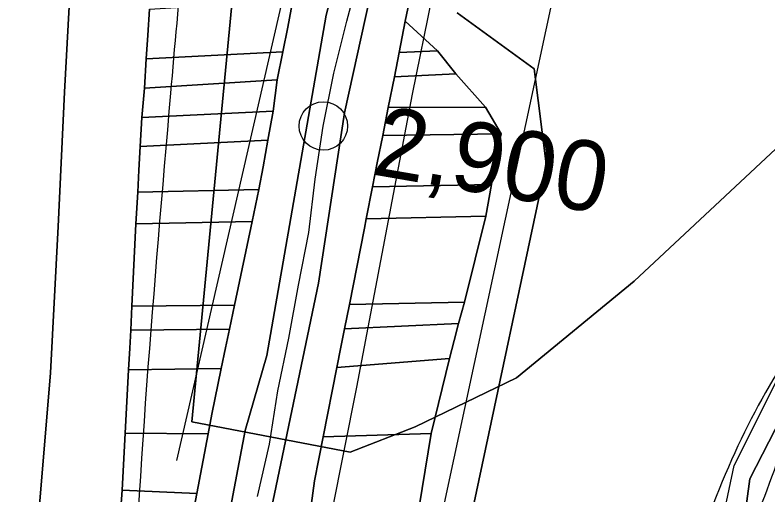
# Model space of a CAD drawing. Extents: x -510989 to -501240, y -1184665 to -1176098.
# Drawn here: x -503549.8 to -503409.8, y -1181719.5 to -1181630.2 of the extents above; entities that cross this region are included whole.
import ezdxf

# ---------------------------------------------------------------- set-up
doc = ezdxf.new("R2010")
doc.units = 0
for name, color, linetype in [('NAVRH_revitalizace_toku', 7, 'Continuous'), ('orna_puda', 7, 'Continuous'), ('ostatni_plocha_x_ostatni_komunikace', 7, 'Continuous'), ('ostatni_plocha_x_silnice', 7, 'Continuous'), ('STAV_systematicke_odvodneni', 7, 'Continuous'), ('STAV_USES', 7, 'Continuous'), ('STAV_zaplavove_uzemi', 7, 'Continuous'), ('trasovani_toku', 7, 'Continuous'), ('trvaly_travni_porost', 7, 'Continuous'), ('vodni_plocha_x_vodni_tok_v_koryt_prir_n_upr', 7, 'Continuous'), ('zahrada', 7, 'Continuous')]:
    doc.layers.add(name, color=color, linetype=linetype)

msp = doc.modelspace()

# ---------------------------------------------------------------- linework, layer by layer
at = {"layer": 'NAVRH_revitalizace_toku'}
for points in [[(-503441.07, -1181050.42), (-503440.37, -1181093.4), (-503432.62, -1181146.25), (-503432.62, -1181162.45), (-503444.6, -1181184.3), (-503485.47, -1181230.1), (-503493.22, -1181246.3), (-503494.5, -1181285.16), (-503474.04, -1181332.05), (-503459.54, -1181409.64), (-503459.54, -1181458.23), (-503480.86, -1181543.49), (-503519.79, -1181713.04)], [(-503475.69, -1181747.84), (-503451.03, -1181632.99), (-503426.37, -1181518.14), (-503416.5, -1181455.43), (-503415.09, -1181394.83), (-503434.12, -1181325.07), (-503450.33, -1181289.84), (-503445.92, -1181259.51), (-503426.54, -1181230.05), (-503405.62, -1181211.45), (-503389.34, -1181168.82), (-503387.02, -1181132.39), (-503393.99, -1181103.71), (-503388.57, -1181053.33)]]:
    msp.add_lwpolyline(points, dxfattribs=at)
at = {"layer": 'orna_puda'}
for points in [[(-503524.79, -1181629.12), (-503498.12, -1181627.44), (-503499.08, -1181632.5), (-503500, -1181637.05), (-503525.4, -1181638.39), (-503525.09, -1181633.97)], [(-503525.4, -1181638.39), (-503500, -1181637.05), (-503501.07, -1181642.31), (-503525.74, -1181643.82)], [(-503525.74, -1181643.82), (-503501.07, -1181642.31), (-503501.83, -1181648.08), (-503526.2, -1181649.27)], [(-503526.2, -1181649.27), (-503501.83, -1181648.08), (-503502.81, -1181653.51), (-503526.51, -1181654.65)], [(-503526.99, -1181663.15), (-503504.45, -1181662.68), (-503505.69, -1181668.6), (-503527.32, -1181669.07)], [(-503527.32, -1181669.07), (-503505.69, -1181668.6), (-503508.97, -1181684.2), (-503528.08, -1181684.36)], [(-503528.08, -1181684.36), (-503508.97, -1181684.2), (-503509.91, -1181688.66), (-503528.29, -1181688.84)], [(-503528.29, -1181688.84), (-503509.91, -1181688.66), (-503510.64, -1181692.13), (-503511.44, -1181695.94), (-503528.69, -1181696.2), (-503528.45, -1181692.18)], [(-503528.69, -1181696.2), (-503511.44, -1181695.94), (-503513.23, -1181704.42), (-503513.91, -1181708.11), (-503529.32, -1181707.99)], [(-503529.32, -1181707.99), (-503513.91, -1181708.11), (-503515.97, -1181719.18), (-503529.9, -1181718.57)]]:
    msp.add_lwpolyline(points, close=True, dxfattribs=at)
at = {"layer": 'ostatni_plocha_x_ostatni_komunikace'}
msp.add_lwpolyline([(-503331.95, -1181627.21), (-503356.42, -1181654.86), (-503367.8, -1181665.45), (-503372.85, -1181665.03), (-503388.1, -1181683.7), (-503397.28, -1181695.13), (-503405.28, -1181710.19), (-503405.67, -1181712.64), (-503410.14, -1181740.84), (-503416.18, -1181740.84), (-503415.11, -1181730.76), (-503413.18, -1181716.47), (-503394.23, -1181679.54), (-503380.6, -1181668.42), (-503377.45, -1181663.48), (-503361.58, -1181655.84), (-503331.35, -1181621.57)], dxfattribs=at)
at = {"layer": 'ostatni_plocha_x_silnice'}
for points in [[(-503550.29, -1181774.59), (-503548.27, -1181751.03), (-503545.51, -1181724.37), (-503543.23, -1181696.77), (-503541.76, -1181669.56), (-503540.61, -1181644.59), (-503538.65, -1181609.24), (-503535.68, -1181564.31), (-503534.03, -1181534.18), (-503533.49, -1181524.47), (-503530.32, -1181482.78), (-503529.81, -1181472.71), (-503528.11, -1181449.61), (-503527.44, -1181438.95)], [(-503524.79, -1181629.12), (-503525.09, -1181633.97), (-503525.4, -1181638.39), (-503525.74, -1181643.82), (-503526.2, -1181649.27), (-503526.51, -1181654.65), (-503526.76, -1181659.09), (-503526.99, -1181663.15), (-503527.32, -1181669.07), (-503528.08, -1181684.36), (-503528.29, -1181688.84), (-503528.45, -1181692.18), (-503528.69, -1181696.2), (-503529.32, -1181707.99), (-503529.9, -1181718.57), (-503530.1, -1181721.94), (-503530.98, -1181738.22), (-503531.16, -1181779.98), (-503535.7, -1181812.4)]]:
    msp.add_lwpolyline(points, dxfattribs=at)
at = {"layer": 'STAV_systematicke_odvodneni'}
for p, q in [((-503467.76, -1181604.52), (-503475.97, -1181644.97)), ((-503475.97, -1181644.97), (-503486.31, -1181699.4)), ((-503416.08, -1181714), (-503399.37, -1181680.55)), ((-503486.31, -1181699.4), (-503493.6, -1181735.9)), ((-503419.43, -1181729.51), (-503416.08, -1181714))]:
    msp.add_line(p, q, dxfattribs=at)
at = {"layer": 'STAV_USES'}
for p, q in [((-503516.92, -1181705.86), (-503507.83, -1181610.55)), ((-503507.83, -1181610.55), (-503516.92, -1181705.86)), ((-503365.69, -1181615.25), (-503434.7, -1181679.73)), ((-503434.7, -1181679.73), (-503365.69, -1181615.25)), ((-503434.7, -1181679.73), (-503456.59, -1181697.67)), ((-503456.59, -1181697.67), (-503434.7, -1181679.73)), ((-503456.59, -1181697.67), (-503475.43, -1181706.79)), ((-503475.43, -1181706.79), (-503456.59, -1181697.67)), ((-503487.46, -1181711.53), (-503516.92, -1181705.86)), ((-503516.92, -1181705.86), (-503487.46, -1181711.53)), ((-503475.43, -1181706.79), (-503487.46, -1181711.53)), ((-503487.46, -1181711.53), (-503475.43, -1181706.79))]:
    msp.add_line(p, q, dxfattribs=at)
at = {"layer": 'STAV_zaplavove_uzemi'}
for points in [[(-502723.47, -1180576.88), (-502750.97, -1180610.73), (-502772.12, -1180647.75), (-502783.76, -1180692.17), (-502790.11, -1180735.54), (-502816.55, -1180769.39), (-502838.76, -1180789.49), (-502880.02, -1180813.82), (-502947.71, -1180825.45), (-502980.5, -1180833.91), (-503008.01, -1180838.14), (-503027.04, -1180827.57), (-503058.78, -1180840.26), (-503097.92, -1180865.65), (-503133.88, -1180877.28), (-503224.85, -1180888.92), (-503331.68, -1180909.01), (-503349.66, -1180914.3), (-503380.34, -1180944.98), (-503395.15, -1180996.81), (-503404.67, -1181054.99), (-503414.18, -1181088.83), (-503405.74, -1181137.71), (-503341.21, -1181192.71), (-503275.63, -1181213.86), (-503238.61, -1181228.67), (-503221.69, -1181245.6), (-503229.09, -1181273.1), (-503244.96, -1181310.12), (-503251.3, -1181333.39), (-503243.9, -1181363.01), (-503246.02, -1181393.68), (-503244.96, -1181433.88), (-503251.3, -1181477.25), (-503261.88, -1181518.5), (-503269.29, -1181530.14), (-503299, -1181579.21), (-503326.93, -1181610.62), (-503351.36, -1181638.55), (-503381.61, -1181666.47), (-503397.91, -1181682.76), (-503420.01, -1181721.16), (-503428.16, -1181736.28), (-503464.23, -1181735.12), (-503497.97, -1181758.39), (-503482.84, -1181800.28), (-503460.74, -1181841), (-503407.53, -1181883.86), (-503369.52, -1181914.83), (-503348.4, -1181945.81), (-503334.32, -1181976.78), (-503286.45, -1182017.61), (-503224.5, -1182073.92), (-503185.08, -1182121.79), (-503159.74, -1182180.92), (-503125.16, -1182269.48), (-503118.18, -1182319.52), (-503118.18, -1182384.67), (-503122.84, -1182470.78), (-503133.31, -1182562.7), (-503147.27, -1182666.25), (-503152.24, -1182800.82), (-503140.98, -1182878.25), (-503110, -1182947.24), (-503050.82, -1183014.1), (-502950.75, -1183132.78), (-502862.33, -1183242.16), (-502789.02, -1183301.5), (-502594.33, -1183372.67), (-502552.52, -1183394.35), (-502521.54, -1183433.06), (-502481.28, -1183546.12), (-502442.56, -1183663.81), (-502399.2, -1183755.19), (-502318.67, -1183838.81), (-502270.66, -1183889.92), (-502173.29, -1183977.22)], [(-502250.32, -1184002.61), (-502355.07, -1183875.41), (-502442.37, -1183790.61), (-502477.29, -1183700.82), (-502532.16, -1183578.61), (-502567.08, -1183448.91), (-502626.05, -1183402.34), (-502705.41, -1183380.59), (-502814.2, -1183349.87), (-502882.03, -1183297.39), (-502931.95, -1183237.24), (-503042.02, -1183107.97), (-503139.64, -1183018.94), (-503222.14, -1182957.59), (-503308.56, -1182839.96), (-503316.24, -1182784.92), (-503330.32, -1182756.77), (-503348.24, -1182719.65), (-503334.16, -1182651.82), (-503323.92, -1182595.5), (-503313.68, -1182526.39), (-503294.1, -1182480.5), (-503251.86, -1182396.03), (-503229.34, -1182314.37), (-503216.1, -1182227.15), (-503242.43, -1182174.5), (-503271.86, -1182129.59), (-503287.34, -1182081.58), (-503343.88, -1182028.1), (-503361.79, -1182008.91), (-503396.35, -1181952.59), (-503442.43, -1181933.39), (-503497.46, -1181888.6), (-503525.62, -1181860.44), (-503528.18, -1181837.4), (-503548.66, -1181767.01), (-503558.9, -1181729.89), (-503576.82, -1181682.53), (-503578.1, -1181621.1), (-503567.86, -1181572.46), (-503552.5, -1181536.63), (-503538.04, -1181458.36), (-503518.33, -1181411.9), (-503509.88, -1181341.51), (-503497.21, -1181207.63), (-503499.77, -1181097.56), (-503498.02, -1181031.35), (-503510.82, -1180970.85), (-503549.22, -1180952.23), (-503571.32, -1180940.6), (-503605.07, -1180937.11), (-503651.61, -1180939.44), (-503671.39, -1180917.33), (-503679.53, -1180892.89), (-503713.27, -1180871.95), (-503727.24, -1180859.15), (-503734.22, -1180833.55), (-503728.4, -1180799.81), (-503741.2, -1180770.72), (-503722.82, -1180725.17), (-503721.54, -1180703.41), (-503731.78, -1180697.01), (-503767.61, -1180699.57), (-503790.65, -1180697.01), (-503817.53, -1180697.01), (-503861.04, -1180686.77), (-503889.2, -1180675.25), (-503900.72, -1180668.85), (-503953.2, -1180679.09), (-503997.99, -1180697.01), (-504063.27, -1180722.61), (-504109.34, -1180749.49), (-504142.62, -1180776.36), (-504177.18, -1180796.84), (-504211.73, -1180817.32), (-504414.98, -1180961.5), (-504472.7, -1180998.11), (-504544.51, -1181068.5), (-504600.82, -1181143.12), (-504621.94, -1181196.62), (-504641.65, -1181267.01), (-504660.25, -1181350.62), (-504634.7, -1181398.32), (-504617.66, -1181447.72), (-504600.62, -1181492.01), (-504587, -1181548.23), (-504592.11, -1181628.29), (-504569.96, -1181682.81), (-504568.26, -1181664.07), (-504554.63, -1181621.48), (-504547.82, -1181597.63)], [(-502765.18, -1180820.83), (-502819.12, -1180854.68), (-502855.09, -1180856.79), (-502878.36, -1180851.5), (-502911.15, -1180848.33), (-502954.52, -1180870.54), (-502984.14, -1180869.48), (-503005.29, -1180861.02), (-503048.66, -1180872.66), (-503074.04, -1180895.93), (-503100.49, -1180910.74), (-503124.82, -1180934.01), (-503148.09, -1180961.51), (-503167.13, -1180991.13), (-503214.18, -1181039.04), (-503223.14, -1181058.24), (-503224.42, -1181086.39), (-503233.38, -1181129.91), (-503224.42, -1181152.95), (-503210.34, -1181174.71), (-503189.86, -1181187.51), (-503177.06, -1181216.94), (-503187.3, -1181265.58), (-503182.09, -1181326.92), (-503202.22, -1181367.18), (-503223.9, -1181396.6), (-503227, -1181422.93), (-503244.04, -1181475.59), (-503248.68, -1181509.66), (-503278.16, -1181558.16), (-503308.83, -1181601.52), (-503351.14, -1181645.95), (-503365.95, -1181659.7), (-503395.57, -1181685.09), (-503411.43, -1181722.11), (-503422.01, -1181739.03), (-503437.88, -1181747.49), (-503460.09, -1181743.26), (-503481.25, -1181748.55), (-503492.88, -1181761.25), (-503472.79, -1181803.56), (-503443.17, -1181840.58), (-503413.55, -1181857.5), (-503278.84, -1181941.97), (-503242.23, -1181977.17), (-503180.29, -1182027.85), (-503125.38, -1182098.25), (-503088.78, -1182167.23), (-503075.54, -1182217), (-503114.26, -1182162.8), (-503152.97, -1182091.56), (-503197.89, -1182048.2), (-503210.28, -1182032.71), (-503231.96, -1182021.87), (-503259.83, -1182017.22), (-503266.03, -1182021.87), (-503224.21, -1182048.2), (-503199.43, -1182076.07), (-503157.62, -1182114.79), (-503135.94, -1182159.7), (-503118.9, -1182207.71), (-503111.16, -1182251.07), (-503108.24, -1182409.43), (-503115.92, -1182478.55), (-503128.72, -1182603.98), (-503131.28, -1182696.13), (-503104.4, -1182780.6), (-503071.45, -1182869.91), (-503052.71, -1182886.94), (-502977.76, -1182944.86), (-502838.07, -1183047.07), (-502664.31, -1183174.84), (-502563.8, -1183270.24), (-502485.44, -1183353.71), (-502446.26, -1183432.07), (-502383.48, -1183571.46), (-502315.46, -1183658.04), (-502253.62, -1183724), (-502158.8, -1183808.51), (-502045.43, -1183923.94), (-501930, -1184016.7), (-501793.89, -1184089.91), (-501746.5, -1184127.32), (-501709.09, -1184197.15)], [(-502226.81, -1183999.33), (-502311.75, -1183908.57), (-502419.96, -1183792.22), (-502451.37, -1183739.86), (-502483.95, -1183647.94), (-502521.19, -1183547.88), (-502550.27, -1183461.78), (-502572.38, -1183429.2), (-502656.85, -1183386.44), (-502768.21, -1183357), (-502834.76, -1183325), (-502889.79, -1183272.53), (-502938.43, -1183213.65), (-503042.23, -1183094.94), (-503121.07, -1183000.61), (-503188.65, -1182909.1), (-503198.5, -1182830.26), (-503192.9, -1182654.04), (-503169.63, -1182457.41), (-503165.02, -1182331.94), (-503174.64, -1182244.43), (-503211.18, -1182165.58), (-503248.68, -1182104.04), (-503298.6, -1182058.14), (-503358.04, -1182010.06), (-503388.64, -1181959.36), (-503422.73, -1181920.9), (-503472.56, -1181875.44), (-503525.05, -1181800.26), (-503528.23, -1181753.72), (-503520.82, -1181644.77), (-503514.48, -1181592.94), (-503470.14, -1181471.68), (-503458.61, -1181430.33), (-503465.34, -1181377.45), (-503493.67, -1181297.01), (-503493.67, -1181272.57), (-503489.02, -1181233.01), (-503455.28, -1181146.91), (-503458.77, -1181102.69), (-503461.1, -1181050.33), (-503461.1, -1181016.59), (-503465.75, -1180995.65), (-503478.55, -1180979.36)]]:
    msp.add_spline(points, degree=3, dxfattribs=at)
at = {"layer": 'trasovani_toku'}
for p, q in [((-503488.1, -1181631.36), (-503485.53, -1181621.7)), ((-503490.5, -1181641.07), (-503488.1, -1181631.36)), ((-503492.48, -1181650.87), (-503490.5, -1181641.07)), ((-503493.97, -1181660.76), (-503492.48, -1181650.87)), ((-503495.18, -1181670.69), (-503493.97, -1181660.76)), ((-503497.12, -1181680.49), (-503495.18, -1181670.69)), ((-503498.9, -1181690.34), (-503497.12, -1181680.49)), ((-503500.92, -1181700.13), (-503498.9, -1181690.34)), ((-503502.49, -1181710.01), (-503500.92, -1181700.13)), ((-503504.73, -1181719.75), (-503502.49, -1181710.01))]:
    msp.add_line(p, q, dxfattribs=at)
msp.add_circle((-503492.48, -1181650.87), 4.5, dxfattribs=at)
at = {"layer": 'trvaly_travni_porost'}
for points in [[(-503538.65, -1181609.24), (-503540.61, -1181644.59), (-503541.76, -1181669.56), (-503543.23, -1181696.77), (-503545.51, -1181724.37), (-503548.27, -1181751.03), (-503550.29, -1181774.59), (-503555.45, -1181796.44), (-503555.72, -1181773.46), (-503556.11, -1181742.89), (-503579.22, -1181699.74), (-503586.57, -1181647.49), (-503583.52, -1181611.36), (-503567.81, -1181610.95)], [(-503477.24, -1181631.39), (-503471.28, -1181636.92), (-503478.38, -1181637.22)], [(-503478.38, -1181637.22), (-503471.28, -1181636.92), (-503467.83, -1181641.14), (-503479.27, -1181641.71)], [(-503467.83, -1181641.14), (-503462.33, -1181647.36), (-503480.41, -1181647.45), (-503479.27, -1181641.71)], [(-503480.41, -1181647.45), (-503462.33, -1181647.36), (-503459.41, -1181652.35), (-503481.44, -1181652.65)], [(-503526.51, -1181654.65), (-503502.81, -1181653.51), (-503503.69, -1181658.43), (-503504.45, -1181662.68), (-503526.99, -1181663.15), (-503526.76, -1181659.09)], [(-503481.44, -1181652.65), (-503459.41, -1181652.35), (-503460.44, -1181657.15), (-503461.24, -1181661.77), (-503483.32, -1181662.17), (-503482.44, -1181657.71)], [(-503461.24, -1181661.77), (-503462.24, -1181667.63), (-503484.49, -1181668.15), (-503483.32, -1181662.17)], [(-503484.49, -1181668.15), (-503462.24, -1181667.63), (-503466.23, -1181683.61), (-503487.64, -1181684.06), (-503484.83, -1181669.86)], [(-503487.64, -1181684.06), (-503466.23, -1181683.61), (-503467.34, -1181687.61), (-503488.54, -1181688.59)], [(-503488.54, -1181688.59), (-503467.34, -1181687.61), (-503468.15, -1181690.75), (-503469.04, -1181694.11), (-503489.94, -1181695.74), (-503489.21, -1181692)], [(-503489.94, -1181695.74), (-503469.04, -1181694.11), (-503472.41, -1181708.03), (-503492.51, -1181708.67)], [(-503492.51, -1181708.67), (-503472.41, -1181708.03), (-503474.64, -1181721.67), (-503482.83, -1181723.41), (-503495.06, -1181723.7), (-503494.11, -1181716.85)]]:
    msp.add_lwpolyline(points, close=True, dxfattribs=at)
for points in [[(-503331.35, -1181621.57), (-503361.58, -1181655.84), (-503377.45, -1181663.48), (-503380.6, -1181668.42), (-503394.23, -1181679.54), (-503413.18, -1181716.47), (-503415.11, -1181730.76), (-503416.18, -1181740.84), (-503433, -1181740.24), (-503447.63, -1181736.79), (-503448.61, -1181740.08), (-503462.44, -1181739.95), (-503469.83, -1181744.86), (-503464.63, -1181721.76), (-503451.02, -1181657.9), (-503453.25, -1181640.27), (-503467.62, -1181629.81)], [(-503474.64, -1181721.67), (-503472.41, -1181708.03), (-503469.04, -1181694.11), (-503468.15, -1181690.75), (-503467.34, -1181687.61), (-503466.23, -1181683.61), (-503462.24, -1181667.63), (-503461.24, -1181661.77), (-503460.44, -1181657.15), (-503459.41, -1181652.35), (-503462.33, -1181647.36), (-503467.83, -1181641.14), (-503471.28, -1181636.92), (-503477.24, -1181631.39), (-503476.23, -1181626.28)], [(-503467.62, -1181629.81), (-503453.25, -1181640.27), (-503451.02, -1181657.9), (-503464.63, -1181721.76)]]:
    msp.add_lwpolyline(points, dxfattribs=at)
at = {"layer": 'vodni_plocha_x_vodni_tok_v_koryt_prir_n_upr'}
for points in [[(-503444.57, -1181421.25), (-503443.55, -1181462.43), (-503456.91, -1181523.61), (-503471.23, -1181583.08), (-503483.83, -1181626.99), (-503488.52, -1181648.41), (-503493.38, -1181680.06), (-503502.45, -1181723.42), (-503504.04, -1181737.73), (-503504.16, -1181757.73), (-503502.53, -1181774.34), (-503496.13, -1181787.94), (-503493.42, -1181800.01), (-503486.58, -1181816.56)], [(-503486.58, -1181816.56), (-503493.42, -1181800.01), (-503496.13, -1181787.94), (-503502.53, -1181774.34), (-503504.16, -1181757.73), (-503504.04, -1181737.73), (-503502.45, -1181723.42), (-503493.38, -1181680.06), (-503488.52, -1181648.41), (-503483.83, -1181626.99), (-503471.23, -1181583.08), (-503456.91, -1181523.61), (-503443.55, -1181462.43), (-503444.57, -1181421.25)], [(-503508.41, -1181808.68), (-503513.45, -1181788.03), (-503515.63, -1181771.19), (-503514.98, -1181756.73), (-503513.32, -1181740.84), (-503507.01, -1181707.51), (-503502.95, -1181693.52), (-503491.97, -1181630.26), (-503474.17, -1181562.93), (-503461.97, -1181515.55), (-503453.4, -1181479.28), (-503450, -1181435.84)], [(-503450, -1181435.84), (-503453.4, -1181479.28), (-503461.97, -1181515.55), (-503474.17, -1181562.93), (-503491.97, -1181630.26), (-503502.95, -1181693.52), (-503507.01, -1181707.51), (-503513.32, -1181740.84), (-503514.98, -1181756.73), (-503515.63, -1181771.19), (-503513.45, -1181788.03), (-503508.41, -1181808.68)], [(-503476.23, -1181626.28), (-503477.24, -1181631.39), (-503478.38, -1181637.22), (-503479.27, -1181641.71), (-503480.41, -1181647.45), (-503481.44, -1181652.65), (-503482.44, -1181657.71), (-503483.32, -1181662.17), (-503484.49, -1181668.15), (-503484.83, -1181669.86), (-503487.64, -1181684.06), (-503488.54, -1181688.59), (-503489.21, -1181692), (-503489.94, -1181695.74), (-503492.51, -1181708.67), (-503494.11, -1181716.85), (-503495.06, -1181723.7)], [(-503514.35, -1181810), (-503520.3, -1181785.43), (-503521.88, -1181770.92), (-503521.62, -1181758.2), (-503520.69, -1181746.25), (-503520.45, -1181743.32), (-503517.23, -1181725.97), (-503516.75, -1181723.1), (-503515.97, -1181719.18), (-503513.91, -1181708.11), (-503513.23, -1181704.42), (-503511.44, -1181695.94), (-503510.64, -1181692.13), (-503509.91, -1181688.66), (-503508.97, -1181684.2), (-503505.69, -1181668.6), (-503504.45, -1181662.68), (-503503.69, -1181658.43), (-503502.81, -1181653.51), (-503501.83, -1181648.08), (-503501.07, -1181642.31), (-503500, -1181637.05), (-503499.08, -1181632.5), (-503498.12, -1181627.44)]]:
    msp.add_lwpolyline(points, dxfattribs=at)
at = {"layer": 'zahrada'}
msp.add_lwpolyline([(-503529.9, -1181718.57), (-503515.97, -1181719.18), (-503516.75, -1181723.1), (-503530.1, -1181721.94)], close=True, dxfattribs=at)

# ---------------------------------------------------------------- texts
at = {"layer": 'trasovani_toku'}
msp.add_text('2,900', height=13, rotation=350.2136, dxfattribs=at).set_placement((-503483.64, -1181659.83))

doc.saveas('drawing.dxf')
